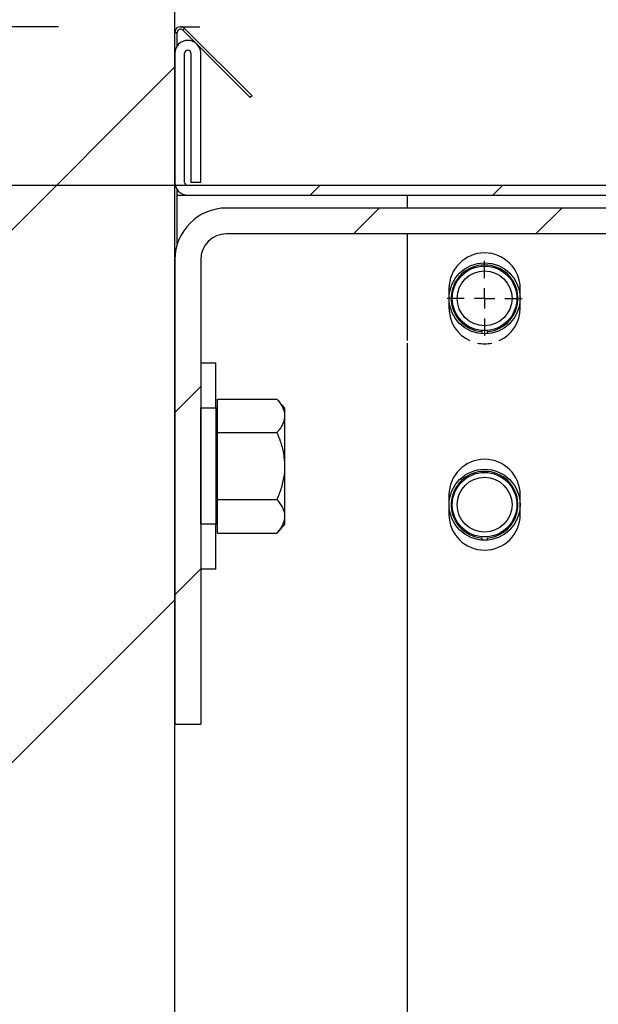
# Model space of a CAD drawing. Header units: inches. Extents: x 170 to 284, y 215 to 248.
# Tile 498 of 656: x 210.576 to 210.768, y 224.966 to 225.293. Entities that reach past the tile are written whole.
import ezdxf

# ---------------------------------------------------------------- set-up
doc = ezdxf.new("R2010")
doc.units = ezdxf.units.IN
doc.header["$LTSCALE"] = 0.25
doc.header["$MEASUREMENT"] = 0
for name, color, linetype in [('ANNOTATIONS', 1, 'Continuous'), ('FORMAT', 7, 'Continuous'), ('RH FRONT OF HOOD', 7, 'Continuous')]:
    doc.layers.add(name, color=color, linetype=linetype)
doc.styles.add('ARIAL', font='arial.ttf', dxfattribs={"height": 0.09375})
doc.dimstyles.new('STANDARD$0', dxfattribs={"dimtxt": 0.09375, "dimasz": 0.09375, "dimexe": 0.03125, "dimexo": 0.046875, "dimgap": 0.09, "dimtad": 0, "dimtih": 1, "dimtoh": 1, "dimdec": 4, "dimzin": 0, "dimdsep": 46, "dimtxsty": 'ARIAL', "dimcen": 0.09, "dimadec": 0, "dimazin": 0, "dimtfac": 1, "dimtdec": 4, "dimtofl": 0, "dimtmove": 0, "dimatfit": 1, "dimfxl": 1, "dimtolj": 1, "dimtzin": 0, "dimarcsym": 0})

# ---------------------------------------------------------------- blocks, each defined once
blk = doc.blocks.new('SW_CENTERMARKSYMBOL_0')
at = {"layer": 'FORMAT', "color": 0}
for p, q in [((0, 0.01968503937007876), (0, 0.03640251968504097)), ((0, 0), (0, 0.009842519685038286)), ((-0.01968503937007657, 0), (-0.0364025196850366, 0)), ((0, 0), (-0.009842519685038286, 0)), ((0, 0), (0, -0.009842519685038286)), ((0, 0), (0.009842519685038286, 0)), ((0.01968503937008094, 0), (0.03640251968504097, 0)), ((0, -0.01968503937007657), (0, -0.03640251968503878))]:
    blk.add_line(p, q, dxfattribs=at)
blk = doc.blocks.new('*D75')
at = {"layer": 'ANNOTATIONS', "color": 0, "lineweight": -2, "transparency": 16777216}
for p, q in [((209.9594651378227, 225.3844004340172), (209.9594651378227, 225.4781504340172)), ((210.5891923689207, 225.2906504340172), (209.9282151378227, 225.2906504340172)), ((211.1204829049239, 225.2379811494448), (209.9282151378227, 225.2379811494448)), ((209.9594651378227, 225.1442311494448), (209.9594651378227, 225.0504811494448)), ((209.9594651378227, 225.0504811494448), (209.8657151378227, 225.0504811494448))]:
    blk.add_line(p, q, dxfattribs=at)
at = {"layer": 'ANNOTATIONS', "color": 0, "transparency": 16777216}
for points in [[(209.9438401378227, 225.3844004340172), (209.9750901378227, 225.3844004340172), (209.9594651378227, 225.2906504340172)], [(209.9438401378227, 225.1442311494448), (209.9750901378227, 225.1442311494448), (209.9594651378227, 225.2379811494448)]]:
    blk.add_solid(points, dxfattribs=at)
at = {"layer": 'defpoints', "color": 0, "transparency": 16777216}
for p in [(210.6360673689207, 225.2906504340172), (209.9594651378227, 225.2379811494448), (211.1673579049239, 225.2379811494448)]:
    blk.add_point(p, dxfattribs=at)
at = {"layer": 'ANNOTATIONS', "color": 0, "transparency": 16777216, "insert": (209.6118125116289, 225.0504811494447), "char_height": 0.09375, "attachment_point": 5, "style": 'ARIAL'}
blk.add_mtext('\\A1;2 5/8"', dxfattribs=at)
blk = doc.blocks.new('*D76')
at = {"layer": 'ANNOTATIONS', "color": 0, "lineweight": -2, "transparency": 16777216}
for p, q in [((210.6277843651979, 225.6576941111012), (210.6277843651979, 226.3915711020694)), ((212.2068141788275, 224.9942942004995), (212.2068141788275, 226.3915711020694)), ((210.7215343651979, 226.3603211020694), (211.1070251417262, 226.3603211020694)), ((212.1130641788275, 226.3603211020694), (211.7275734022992, 226.3603211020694))]:
    blk.add_line(p, q, dxfattribs=at)
at = {"layer": 'ANNOTATIONS', "color": 0, "transparency": 16777216}
for points in [[(210.7215343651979, 226.3759461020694), (210.7215343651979, 226.3446961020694), (210.6277843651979, 226.3603211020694)], [(212.1130641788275, 226.3759461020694), (212.1130641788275, 226.3446961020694), (212.2068141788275, 226.3603211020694)]]:
    blk.add_solid(points, dxfattribs=at)
at = {"layer": 'defpoints', "color": 0, "transparency": 16777216}
for p in [(212.2068141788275, 226.3603211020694), (210.6277843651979, 225.6108191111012), (212.2068141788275, 224.9474192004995)]:
    blk.add_point(p, dxfattribs=at)
at = {"layer": 'ANNOTATIONS', "color": 0, "transparency": 16777216, "insert": (211.4172992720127, 226.3603211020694), "char_height": 0.09375, "attachment_point": 5, "style": 'ARIAL'}
blk.add_mtext('\\A1;DIM "A"', dxfattribs=at)
blk = doc.blocks.new('*D77')
at = {"layer": 'ANNOTATIONS', "color": 0, "lineweight": -2, "transparency": 16777216}
for p, q in [((210.6277843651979, 225.6576941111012), (210.6277843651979, 226.0911186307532)), ((211.5266119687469, 225.2816237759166), (211.5266119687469, 226.0911186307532)), ((210.5340343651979, 226.0598686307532), (210.4402843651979, 226.0598686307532)), ((211.6203619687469, 226.0598686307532), (211.7141119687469, 226.0598686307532))]:
    blk.add_line(p, q, dxfattribs=at)
at = {"layer": 'ANNOTATIONS', "color": 0, "transparency": 16777216}
for points in [[(210.5340343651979, 226.0754936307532), (210.5340343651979, 226.0442436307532), (210.6277843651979, 226.0598686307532)], [(211.6203619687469, 226.0754936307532), (211.6203619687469, 226.0442436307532), (211.5266119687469, 226.0598686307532)]]:
    blk.add_solid(points, dxfattribs=at)
at = {"layer": 'defpoints', "color": 0, "transparency": 16777216}
for p in [(211.5266119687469, 226.0598686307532), (210.6277843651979, 225.6108191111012), (211.5266119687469, 225.2347487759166)]:
    blk.add_point(p, dxfattribs=at)
at = {"layer": 'ANNOTATIONS', "color": 0, "transparency": 16777216, "insert": (209.9386732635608, 226.0598686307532), "char_height": 0.09375, "attachment_point": 5, "style": 'ARIAL'}
blk.add_mtext('\\A1;PROJECTION ', dxfattribs=at)

msp = doc.modelspace()

# ---------------------------------------------------------------- hatches: boundary and pattern name
at = {"layer": 'RH FRONT OF HOOD'}
h = msp.add_hatch(dxfattribs=at)
h.set_pattern_fill('ANSI31', color=256, style=0)
h.set_pattern_definition([(45, (1.325744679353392, 14.73780338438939), (-0.08838834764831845, 0.08838834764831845), [])])
h.paths.add_polyline_path([(210.1121593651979, 224.1133359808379), (210.6277843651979, 224.1133359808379), (210.6277843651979, 225.5900686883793), (210.3912902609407, 225.5900686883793), (210.3912902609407, 225.6547275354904), (210.3528750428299, 225.5213686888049), (210.3528750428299, 225.5900686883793), (210.1121593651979, 225.5900686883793)])
h = msp.add_hatch(dxfattribs=at)
h.set_pattern_fill('ANSI31', color=256, scale=0.34241245, angle=2.8e-322, style=0)
h.set_pattern_definition([(45, (200.7896657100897, 218.4993357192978), (-0.03026527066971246, 0.03026527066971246), [])])
edge = h.paths.add_edge_path(flags=0)
edge.add_arc((211.0763061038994, 224.3915581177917), 0.021400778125, 89.9999999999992, 390.52248781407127, ccw=False)
edge.add_line((211.0763061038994, 224.4129588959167), (211.1490687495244, 224.4129588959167))
edge.add_arc((211.1490687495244, 224.8238538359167), 0.4108949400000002, 270, 450.0000000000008)
edge.add_line((211.1490687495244, 225.2347487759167), (210.6654111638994, 225.2347487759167))
edge.add_arc((210.6654111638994, 225.2390289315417), 0.004280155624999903, 180.0000000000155, 269.9999999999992, ccw=False)
edge.add_line((210.6611310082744, 225.2390289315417), (210.6611310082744, 225.2818304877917))
edge.add_arc((210.6654111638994, 225.2818304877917), 0.004280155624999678, 360, 540, ccw=False)
edge.add_line((210.6696913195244, 225.2818304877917), (210.6696913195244, 225.2390289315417))
edge.add_line((210.6696913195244, 225.2390289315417), (210.6664589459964, 225.2390289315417))
edge.add_line((210.6664589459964, 225.2390289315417), (210.6664589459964, 225.2818304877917))
edge.add_arc((210.6654111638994, 225.2818304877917), 0.001047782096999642, 360, 540.0000000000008)
edge.add_line((210.6643633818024, 225.2818304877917), (210.6643633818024, 225.2390289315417))
edge.add_arc((210.6654111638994, 225.2390289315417), 0.001047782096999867, 180, 270)
edge.add_line((210.6654111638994, 225.2379811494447), (211.1490687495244, 225.2379811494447))
edge.add_arc((211.1490687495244, 224.8238538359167), 0.4141273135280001, 269.9999999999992, 450, ccw=False)
edge.add_line((211.1490687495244, 224.4097265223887), (211.0763061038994, 224.4097265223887))
edge.add_arc((211.0763061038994, 224.3915581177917), 0.018168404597, 450.0000000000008, 750.5224878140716)
edge.add_arc((211.0910543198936, 224.4002532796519), 0.001047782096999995, 390.5224878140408, 495.0000000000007)
edge.add_line((211.0903134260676, 224.4009941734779), (211.0816182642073, 224.3922990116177))
edge.add_line((211.0816182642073, 224.3922990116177), (211.0793326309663, 224.3945846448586))
edge.add_line((211.0793326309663, 224.3945846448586), (211.0880277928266, 224.4032798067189))
edge.add_arc((211.0910543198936, 224.4002532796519), 0.004280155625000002, 390.522487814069, 495.0000000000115, ccw=False)
h = msp.add_hatch(dxfattribs=at)
h.set_pattern_fill('ANSI31', color=256, scale=0.34241245, angle=2.8e-322, style=0)
h.set_pattern_definition([(45, (200.7563139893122, 218.4993357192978), (-0.03026527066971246, 0.03026527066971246), [])])
edge = h.paths.add_edge_path(flags=0)
edge.add_line((210.644899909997, 225.2304686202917), (210.944543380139, 225.2304686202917))
edge.add_line((210.944543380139, 225.2304686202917), (210.944543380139, 225.2219083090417))
edge.add_line((210.944543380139, 225.2219083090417), (210.644899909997, 225.2219083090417))
edge.add_arc((210.644899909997, 225.2133479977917), 0.00856031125, 450.0000000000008, 540.0000000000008)
edge.add_line((210.636339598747, 225.2133479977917), (210.636339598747, 225.0592623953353))
edge.add_line((210.636339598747, 225.0592623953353), (210.627779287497, 225.0592623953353))
edge.add_line((210.627779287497, 225.0592623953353), (210.627779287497, 225.2133479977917))
edge.add_arc((210.644899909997, 225.2133479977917), 0.0171206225, 450, 540, ccw=False)

# ---------------------------------------------------------------- linework, layer by layer
for p, q in [((210.6277792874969, 220.0917137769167), (210.6277792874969, 225.5747237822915)), ((210.6296574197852, 225.2906504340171), (210.6360673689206, 225.2906504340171)), ((210.6304140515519, 225.2895289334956), (210.6309854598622, 225.2901003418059)), ((210.6309854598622, 225.2901003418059), (210.6533710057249, 225.2677147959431)), ((210.6277792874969, 225.2887723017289), (210.6285873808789, 225.2887723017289)), ((210.6277792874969, 225.2818304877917), (210.6277792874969, 225.2887723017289)), ((210.6285873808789, 225.2843333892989), (210.6285873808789, 225.2887723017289)), ((210.6304140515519, 225.2895289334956), (210.6527995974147, 225.2671433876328)), ((210.6277792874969, 225.2818304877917), (210.6277792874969, 225.2390289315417)), ((210.6310116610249, 225.2390289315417), (210.6310116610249, 225.2818304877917)), ((210.6331072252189, 225.2818304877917), (210.6331072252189, 225.2390289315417)), ((210.6363395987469, 225.2390289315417), (210.6363395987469, 225.2818304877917)), ((210.6533710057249, 225.2677147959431), (210.6527995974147, 225.2671433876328)), ((210.6277792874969, 225.2133479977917), (210.6277792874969, 225.2390289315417)), ((211.1157170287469, 225.2379811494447), (210.6320594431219, 225.2379811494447)), ((210.6331072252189, 225.2390289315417), (210.6363395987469, 225.2390289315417)), ((210.6285873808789, 225.2185457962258), (210.6285873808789, 225.2365260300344)), ((210.6285873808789, 225.2347487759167), (210.6320594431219, 225.2347487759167)), ((210.6320594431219, 225.2347487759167), (211.1157170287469, 225.2347487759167)), ((210.7048220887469, 225.2347487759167), (210.7048220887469, 225.2304686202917)), ((210.944543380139, 225.2304686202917), (210.644899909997, 225.2304686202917)), ((210.944543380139, 225.2219083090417), (210.644899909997, 225.2219083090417)), ((210.7048220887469, 225.2219083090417), (210.7048220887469, 225.1864917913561)), ((210.6277792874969, 225.2133479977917), (210.6277792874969, 225.0592623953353)), ((210.6363395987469, 225.2133479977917), (210.6363395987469, 225.0592623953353)), ((210.7186897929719, 225.2037604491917), (210.7186897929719, 225.1972546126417)), ((210.7423162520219, 225.1972546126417), (210.7423162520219, 225.2037604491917)), ((210.7296339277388, 225.1894646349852), (210.7295795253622, 225.1887733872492)), ((210.731372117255, 225.1894646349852), (210.7314265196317, 225.1887733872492)), ((210.7048220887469, 225.1856836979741), (210.7048220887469, 224.5101060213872)), ((210.6363395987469, 225.1791067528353), (210.6414073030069, 225.1791067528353)), ((210.6414073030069, 225.1641262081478), (210.6414073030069, 225.1791067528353)), ((210.6419551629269, 225.1615457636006), (210.6419551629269, 225.1671058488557)), ((210.6419551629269, 225.1671058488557), (210.6616096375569, 225.1671058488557)), ((210.6616096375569, 225.1671058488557), (210.6641777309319, 225.1641262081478)), ((210.6363395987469, 225.1642113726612), (210.6414073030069, 225.1642113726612)), ((210.6363395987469, 225.1255196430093), (210.6363395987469, 225.1642113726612)), ((210.6414073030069, 225.1642113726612), (210.6414073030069, 225.1255196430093)), ((210.6414073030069, 225.1641262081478), (210.6419551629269, 225.1641262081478)), ((210.6641777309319, 225.1641262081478), (210.6641777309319, 225.1615457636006)), ((210.6419551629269, 225.1559856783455), (210.6419551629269, 225.1615457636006)), ((210.6641777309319, 225.1615457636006), (210.6641777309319, 225.1448655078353)), ((210.6419551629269, 225.1448655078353), (210.6419551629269, 225.1559856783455)), ((210.6419551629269, 225.1559856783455), (210.6616096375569, 225.1559856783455)), ((210.6419551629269, 225.1337453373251), (210.6419551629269, 225.1448655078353)), ((210.6641777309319, 225.1448655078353), (210.6641777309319, 225.12818525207)), ((210.6419551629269, 225.1337453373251), (210.6616096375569, 225.1337453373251)), ((210.6419551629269, 225.12818525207), (210.6419551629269, 225.1337453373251)), ((210.7186897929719, 225.1352779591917), (210.7186897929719, 225.1287721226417)), ((210.7423162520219, 225.1287721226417), (210.7423162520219, 225.1352779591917)), ((210.6419551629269, 225.1226251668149), (210.6419551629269, 225.12818525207)), ((210.6641777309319, 225.12818525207), (210.6641777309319, 225.1256048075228)), ((210.6414073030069, 225.1255196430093), (210.6363395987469, 225.1255196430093)), ((210.6419551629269, 225.1256048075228), (210.6414073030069, 225.1256048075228)), ((210.6414073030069, 225.1106242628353), (210.6414073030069, 225.1256048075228)), ((210.6641777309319, 225.1256048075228), (210.6616096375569, 225.1226251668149)), ((210.6419551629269, 225.1226251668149), (210.6616096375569, 225.1226251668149)), ((210.7296339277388, 225.1209821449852), (210.7295795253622, 225.1202908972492)), ((210.731372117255, 225.1209821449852), (210.7314265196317, 225.1202908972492)), ((210.6414073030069, 225.1106242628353), (210.6363395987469, 225.1106242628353)), ((210.6277792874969, 225.0592623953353), (210.6363395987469, 225.0592623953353)), ((210.6277792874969, 224.2681184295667), (210.6277792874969, 225.0592623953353))]:
    msp.add_line(p, q, dxfattribs=at)
for centre, radius in [((210.7305030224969, 225.2005075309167), 0.01177042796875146), ((210.7305030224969, 225.2005075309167), 0.01070038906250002), ((210.7305030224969, 225.2005075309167), 0.009094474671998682), ((210.7305030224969, 225.1320250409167), 0.01177042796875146), ((210.7305030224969, 225.1320250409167), 0.0107003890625), ((210.7305030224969, 225.1320250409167), 0.009094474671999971)]:
    msp.add_circle(centre, radius, dxfattribs=at)
for centre, radius, start, end in [((210.6296574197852, 225.2887723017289), 0.001878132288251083, 45.00000000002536, 180), ((210.6296574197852, 225.2887723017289), 0.001070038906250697, 45.00000000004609, 180), ((210.6320594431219, 225.2818304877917), 0.004280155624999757, 0, 180), ((210.6320594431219, 225.2818304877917), 0.001047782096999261, 0, 180), ((210.6320594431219, 225.2390289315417), 0.004280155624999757, 180, 270), ((210.6320594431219, 225.2390289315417), 0.001047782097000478, 180, 270), ((210.644899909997, 225.2133479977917), 0.01712062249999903, 90, 179.9999999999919), ((210.644899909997, 225.2133479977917), 0.008560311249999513, 90, 179.9999999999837), ((210.7305030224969, 225.2037604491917), 0.01181322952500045, 0, 180), ((210.7305030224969, 225.2005075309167), 0.01107704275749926, 274.5000000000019, 265.5000000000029), ((210.7305030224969, 225.1972546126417), 0.01181322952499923, 180, 245.6553126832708), ((210.7305030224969, 225.1972546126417), 0.01181322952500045, 294.3446873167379, 0), ((210.7305030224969, 225.1972546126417), 0.01181322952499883, 258.3751194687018, 281.6248805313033), ((210.7305030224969, 225.1352779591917), 0.01181322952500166, 0, 180), ((210.7305030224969, 225.1320250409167), 0.01107704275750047, 274.5000000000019, 265.5000000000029), ((210.7305030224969, 225.1287721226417), 0.01181322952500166, 180, 0)]:
    msp.add_arc(centre, radius, start, end, dxfattribs=at)
for points, knots in [([(210.6616096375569, 225.1671058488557), (210.6622841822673, 225.1662413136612), (210.6636578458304, 225.1644807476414), (210.6641729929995, 225.1625579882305), (210.6641776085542, 225.1615719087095), (210.6641777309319, 225.1615457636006)], [0, 0, 0, 0, 0.4843414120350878, 0.9863277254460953, 1, 1, 1, 1]), ([(210.6641777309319, 225.1615457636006), (210.6640800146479, 225.160767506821), (210.6638810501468, 225.159182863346), (210.6627292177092, 225.1573403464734), (210.6618619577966, 225.156290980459), (210.6616096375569, 225.1559856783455)], [0, 0, 0, 0, 0.4062905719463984, 0.8272664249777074, 1, 1, 1, 1]), ([(210.6616096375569, 225.1559856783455), (210.6619911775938, 225.1550441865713), (210.6628938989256, 225.1528166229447), (210.663934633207, 225.1491046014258), (210.6640960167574, 225.1462904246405), (210.6641777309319, 225.1448655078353)], [0, 0, 0, 0, 0.2654599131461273, 0.6280764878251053, 1, 1, 1, 1]), ([(210.6641777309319, 225.1448655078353), (210.6641749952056, 225.1446108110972), (210.6641570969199, 225.1429444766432), (210.6637353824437, 225.139834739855), (210.6627082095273, 225.1363991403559), (210.6618812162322, 225.1344013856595), (210.6616096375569, 225.1337453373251)], [0, 0, 0, 0, 0.06653229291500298, 0.4352825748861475, 0.8145508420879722, 1, 1, 1, 1]), ([(210.6616096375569, 225.1337453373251), (210.6622841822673, 225.1328808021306), (210.6636578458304, 225.1311202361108), (210.6641729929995, 225.1291974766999), (210.6641776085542, 225.1282113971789), (210.6641777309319, 225.12818525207)], [0, 0, 0, 0, 0.4843414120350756, 0.986327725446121, 1, 1, 1, 1]), ([(210.6641777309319, 225.12818525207), (210.6640800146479, 225.1274069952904), (210.6638810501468, 225.1258223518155), (210.6627292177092, 225.1239798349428), (210.6618619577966, 225.1229304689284), (210.6616096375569, 225.1226251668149)], [0, 0, 0, 0, 0.4062905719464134, 0.8272664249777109, 1, 1, 1, 1])]:
    msp.add_open_spline(points, degree=3, knots=knots, dxfattribs=at)

# ---------------------------------------------------------------- block references
at = {"layer": 'RH FRONT OF HOOD', "xscale": -0.34241245, "yscale": 0.34241245, "zscale": 0.34241245}
msp.add_blockref('SW_CENTERMARKSYMBOL_0', (210.7305030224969, 225.2005075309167), dxfattribs=at)

# ---------------------------------------------------------------- dimensions: what is measured, and where the dimension line sits
at = {"layer": 'ANNOTATIONS'}
dim = msp.add_linear_dim(base=(212.2068141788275, 226.3603211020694), p1=(210.6277843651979, 225.6108191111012), p2=(212.2068141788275, 224.9474192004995), text='DIM "A"', dimstyle='STANDARD$0', dxfattribs=at)
dim.commit()
dim.dimension.update_dxf_attribs({"geometry": '*D76', "text_midpoint": (211.4172992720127, 226.3603211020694)})
dim = msp.add_linear_dim(base=(211.5266119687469, 226.0598686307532), p1=(210.6277843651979, 225.6108191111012), p2=(211.5266119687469, 225.2347487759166), text='PROJECTION ', dimstyle='STANDARD$0', dxfattribs=at)
dim.commit()
dim.dimension.update_dxf_attribs({"geometry": '*D77', "text_midpoint": (209.9386732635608, 226.0598686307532), "dimtype": 160})
dim = msp.add_linear_dim(base=(209.9594651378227, 225.2379811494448), p1=(210.6360673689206, 225.2906504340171), p2=(211.1673579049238, 225.2379811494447), angle=90, text='2 5/8"', dimstyle='STANDARD$0', dxfattribs=at)
dim.commit()
dim.dimension.update_dxf_attribs({"geometry": '*D75', "text_midpoint": (209.6118125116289, 225.0504811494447)})

doc.saveas('drawing.dxf')
